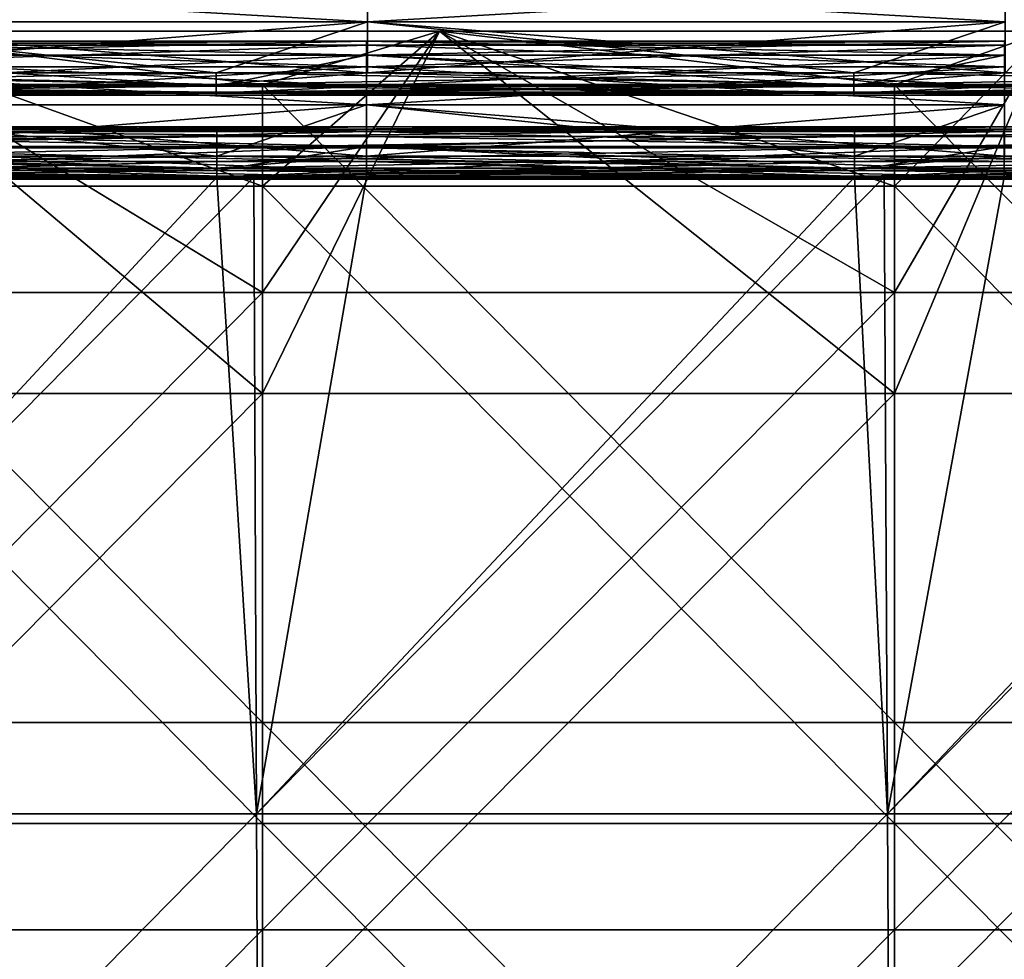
# Model space of a CAD drawing. Header units: millimetres. Extents: x -125 to 125, y -5 to 106.
# Tile 455 of 581: x 58 to 77, y 24 to 42. Entities that reach past the tile are written whole.
import ezdxf

# ---------------------------------------------------------------- set-up
doc = ezdxf.new("R2010")
doc.units = ezdxf.units.MM
doc.header["$LTSCALE"] = 65.185185
for name, color, linetype in [('260', 7, 'CONTINUOUS'), ('261', 7, 'CONTINUOUS'), ('263', 7, 'CONTINUOUS'), ('264', 7, 'CONTINUOUS'), ('266', 7, 'CONTINUOUS'), ('267', 7, 'CONTINUOUS'), ('268', 7, 'CONTINUOUS'), ('269', 7, 'CONTINUOUS'), ('270', 7, 'CONTINUOUS'), ('320', 7, 'CONTINUOUS'), ('321', 7, 'CONTINUOUS'), ('322', 7, 'CONTINUOUS'), ('323', 7, 'CONTINUOUS'), ('324', 7, 'CONTINUOUS'), ('596', 7, 'CONTINUOUS'), ('611', 7, 'CONTINUOUS'), ('615', 7, 'CONTINUOUS'), ('616', 7, 'CONTINUOUS'), ('625', 7, 'CONTINUOUS'), ('639', 7, 'CONTINUOUS')]:
    doc.layers.add(name, color=color, linetype=linetype)

msp = doc.modelspace()

# ---------------------------------------------------------------- linework, layer by layer
at = {"layer": '260', "linetype": 'CONTINUOUS'}
for points in [[(62.329, 39.116, -124.659), (49.907, 26.514, -124.769), (51.941, 39.116, -124.659), (62.329, 39.116, -124.659)], [(62.384, 26.514, -124.769), (49.907, 26.514, -124.769), (62.329, 39.116, -124.659), (62.384, 26.514, -124.769)], [(64.556, 39.116, -124.659), (62.384, 26.514, -124.769), (62.329, 39.116, -124.659), (64.556, 39.116, -124.659)], [(74.861, 26.514, -124.769), (62.384, 26.514, -124.769), (74.795, 39.116, -124.659), (74.861, 26.514, -124.769)], [(74.795, 39.116, -124.659), (62.384, 26.514, -124.769), (64.556, 39.116, -124.659), (74.795, 39.116, -124.659)], [(77.171, 39.116, -124.659), (74.861, 26.514, -124.769), (74.795, 39.116, -124.659), (77.171, 39.116, -124.659)], [(87.261, 39.116, -124.659), (74.861, 26.514, -124.769), (77.171, 39.116, -124.659), (87.261, 39.116, -124.659)], [(87.338, 26.514, -124.769), (74.861, 26.514, -124.769), (87.261, 39.116, -124.659), (87.338, 26.514, -124.769)], [(49.907, 26.514, -124.769), (62.384, 26.514, -124.769), (49.951, 13.899, -124.879), (49.907, 26.514, -124.769)], [(62.384, 26.514, -124.769), (62.439, 13.899, -124.879), (49.951, 13.899, -124.879), (62.384, 26.514, -124.769)], [(62.384, 26.514, -124.769), (74.861, 26.514, -124.769), (62.439, 13.899, -124.879), (62.384, 26.514, -124.769)], [(74.861, 26.514, -124.769), (74.927, 13.899, -124.879), (62.439, 13.899, -124.879), (74.861, 26.514, -124.769)], [(74.861, 26.514, -124.769), (87.338, 26.514, -124.769), (74.927, 13.899, -124.879), (74.861, 26.514, -124.769)], [(87.338, 26.514, -124.769), (87.415, 13.899, -124.879), (74.927, 13.899, -124.879), (87.338, 26.514, -124.769)]]:
    msp.add_3dface(points, dxfattribs=at)
at = {"layer": '261', "linetype": 'CONTINUOUS'}
for points in [[(51.942, 40.057, -123.974), (51.942, 40.107, -123.669), (64.557, 40.057, -123.974), (51.942, 40.057, -123.974)], [(51.942, 40.107, -123.669), (64.557, 40.107, -123.669), (64.557, 40.057, -123.974), (51.942, 40.107, -123.669)], [(51.942, 39.915, -124.248), (51.942, 40.057, -123.974), (64.557, 39.915, -124.248), (51.942, 39.915, -124.248)], [(64.557, 39.915, -124.248), (51.942, 40.057, -123.974), (64.557, 40.057, -123.974), (64.557, 39.915, -124.248)], [(64.557, 40.057, -123.974), (64.557, 40.107, -123.669), (77.172, 40.057, -123.974), (64.557, 40.057, -123.974)], [(64.557, 40.107, -123.669), (77.172, 40.107, -123.669), (77.172, 40.057, -123.974), (64.557, 40.107, -123.669)], [(64.557, 39.915, -124.248), (64.557, 40.057, -123.974), (77.172, 39.915, -124.248), (64.557, 39.915, -124.248)], [(77.172, 39.915, -124.248), (64.557, 40.057, -123.974), (77.172, 40.057, -123.974), (77.172, 39.915, -124.248)], [(77.172, 40.057, -123.974), (77.172, 40.107, -123.669), (89.787, 40.057, -123.974), (77.172, 40.057, -123.974)], [(77.172, 40.107, -123.669), (89.788, 40.107, -123.669), (89.787, 40.057, -123.974), (77.172, 40.107, -123.669)], [(77.172, 39.915, -124.248), (77.172, 40.057, -123.974), (89.787, 39.915, -124.248), (77.172, 39.915, -124.248)], [(89.787, 39.915, -124.248), (77.172, 40.057, -123.974), (89.787, 40.057, -123.974), (89.787, 39.915, -124.248)], [(51.941, 39.696, -124.467), (51.942, 39.915, -124.248), (64.557, 39.696, -124.467), (51.941, 39.696, -124.467)], [(64.557, 39.696, -124.467), (51.942, 39.915, -124.248), (64.557, 39.915, -124.248), (64.557, 39.696, -124.467)], [(64.557, 39.696, -124.467), (64.557, 39.915, -124.248), (77.172, 39.696, -124.467), (64.557, 39.696, -124.467)], [(77.172, 39.696, -124.467), (64.557, 39.915, -124.248), (77.172, 39.915, -124.248), (77.172, 39.696, -124.467)], [(77.172, 39.696, -124.467), (77.172, 39.915, -124.248), (89.787, 39.696, -124.467), (77.172, 39.696, -124.467)], [(89.787, 39.696, -124.467), (77.172, 39.915, -124.248), (89.787, 39.915, -124.248), (89.787, 39.696, -124.467)], [(51.941, 39.421, -124.608), (51.941, 39.696, -124.467), (64.556, 39.421, -124.608), (51.941, 39.421, -124.608)], [(64.556, 39.421, -124.608), (51.941, 39.696, -124.467), (64.557, 39.696, -124.467), (64.556, 39.421, -124.608)], [(64.556, 39.421, -124.608), (64.557, 39.696, -124.467), (77.172, 39.421, -124.608), (64.556, 39.421, -124.608)], [(77.172, 39.421, -124.608), (64.557, 39.696, -124.467), (77.172, 39.696, -124.467), (77.172, 39.421, -124.608)], [(77.172, 39.421, -124.608), (77.172, 39.696, -124.467), (89.787, 39.421, -124.608), (77.172, 39.421, -124.608)], [(89.787, 39.421, -124.608), (77.172, 39.696, -124.467), (89.787, 39.696, -124.467), (89.787, 39.421, -124.608)], [(62.329, 39.116, -124.659), (51.941, 39.116, -124.659), (51.941, 39.421, -124.608), (62.329, 39.116, -124.659)], [(64.556, 39.116, -124.659), (51.941, 39.421, -124.608), (64.556, 39.421, -124.608), (64.556, 39.116, -124.659)], [(64.556, 39.116, -124.659), (62.329, 39.116, -124.659), (51.941, 39.421, -124.608), (64.556, 39.116, -124.659)], [(74.795, 39.116, -124.659), (64.556, 39.116, -124.659), (64.556, 39.421, -124.608), (74.795, 39.116, -124.659)], [(77.171, 39.116, -124.659), (64.556, 39.421, -124.608), (77.172, 39.421, -124.608), (77.171, 39.116, -124.659)], [(77.171, 39.116, -124.659), (74.795, 39.116, -124.659), (64.556, 39.421, -124.608), (77.171, 39.116, -124.659)], [(87.261, 39.116, -124.659), (77.171, 39.116, -124.659), (77.172, 39.421, -124.608), (87.261, 39.116, -124.659)], [(89.786, 39.116, -124.659), (87.261, 39.116, -124.659), (77.172, 39.421, -124.608), (89.786, 39.116, -124.659)], [(89.786, 39.116, -124.659), (77.172, 39.421, -124.608), (89.787, 39.421, -124.608), (89.786, 39.116, -124.659)]]:
    msp.add_3dface(points, dxfattribs=at)
at = {"layer": '263', "linetype": 'CONTINUOUS'}
for points in [[(49.863, 39.116, 124.659), (49.907, 26.514, 124.769), (61.595, 39.116, 124.659), (49.863, 39.116, 124.659)], [(49.907, 26.514, 124.769), (62.384, 26.514, 124.769), (61.595, 39.116, 124.659), (49.907, 26.514, 124.769)], [(61.595, 39.116, 124.659), (62.384, 26.514, 124.769), (62.329, 39.116, 124.659), (61.595, 39.116, 124.659)], [(62.329, 39.116, 124.659), (62.384, 26.514, 124.769), (74.211, 39.116, 124.659), (62.329, 39.116, 124.659)], [(62.384, 26.514, 124.769), (74.861, 26.514, 124.769), (74.211, 39.116, 124.659), (62.384, 26.514, 124.769)], [(74.211, 39.116, 124.659), (74.861, 26.514, 124.769), (74.795, 39.116, 124.659), (74.211, 39.116, 124.659)], [(74.795, 39.116, 124.659), (74.861, 26.514, 124.769), (86.826, 39.116, 124.659), (74.795, 39.116, 124.659)], [(74.861, 26.514, 124.769), (87.338, 26.514, 124.769), (86.826, 39.116, 124.659), (74.861, 26.514, 124.769)], [(62.384, 26.514, 124.769), (49.907, 26.514, 124.769), (49.951, 13.899, 124.879), (62.384, 26.514, 124.769)], [(62.384, 26.514, 124.769), (49.951, 13.899, 124.879), (62.439, 13.899, 124.879), (62.384, 26.514, 124.769)], [(74.861, 26.514, 124.769), (62.384, 26.514, 124.769), (62.439, 13.899, 124.879), (74.861, 26.514, 124.769)], [(74.861, 26.514, 124.769), (62.439, 13.899, 124.879), (74.927, 13.899, 124.879), (74.861, 26.514, 124.769)], [(87.338, 26.514, 124.769), (74.861, 26.514, 124.769), (74.927, 13.899, 124.879), (87.338, 26.514, 124.769)], [(87.338, 26.514, 124.769), (74.927, 13.899, 124.879), (87.415, 13.899, 124.879), (87.338, 26.514, 124.769)]]:
    msp.add_3dface(points, dxfattribs=at)
at = {"layer": '264', "linetype": 'CONTINUOUS'}
for points in [[(61.595, 40.107, 123.669), (51.942, 40.107, 123.669), (48.98, 40.057, 123.974), (61.595, 40.107, 123.669)], [(61.595, 40.057, 123.974), (61.595, 40.107, 123.669), (48.98, 40.057, 123.974), (61.595, 40.057, 123.974)], [(48.98, 39.915, 124.248), (61.595, 40.057, 123.974), (48.98, 40.057, 123.974), (48.98, 39.915, 124.248)], [(61.595, 39.915, 124.248), (61.595, 40.057, 123.974), (48.98, 39.915, 124.248), (61.595, 39.915, 124.248)], [(61.595, 40.057, 123.974), (64.557, 40.107, 123.669), (61.595, 40.107, 123.669), (61.595, 40.057, 123.974)], [(74.211, 40.107, 123.669), (64.557, 40.107, 123.669), (61.595, 40.057, 123.974), (74.211, 40.107, 123.669)], [(74.211, 40.057, 123.974), (74.211, 40.107, 123.669), (61.595, 40.057, 123.974), (74.211, 40.057, 123.974)], [(74.211, 39.915, 124.248), (74.211, 40.057, 123.974), (61.595, 39.915, 124.248), (74.211, 39.915, 124.248)], [(61.595, 39.915, 124.248), (74.211, 40.057, 123.974), (61.595, 40.057, 123.974), (61.595, 39.915, 124.248)], [(74.211, 40.057, 123.974), (77.172, 40.107, 123.669), (74.211, 40.107, 123.669), (74.211, 40.057, 123.974)], [(86.826, 40.107, 123.669), (77.172, 40.107, 123.669), (74.211, 40.057, 123.974), (86.826, 40.107, 123.669)], [(86.826, 40.057, 123.974), (86.826, 40.107, 123.669), (74.211, 40.057, 123.974), (86.826, 40.057, 123.974)], [(86.826, 39.915, 124.248), (86.826, 40.057, 123.974), (74.211, 39.915, 124.248), (86.826, 39.915, 124.248)], [(74.211, 39.915, 124.248), (86.826, 40.057, 123.974), (74.211, 40.057, 123.974), (74.211, 39.915, 124.248)], [(48.98, 39.696, 124.467), (61.595, 39.915, 124.248), (48.98, 39.915, 124.248), (48.98, 39.696, 124.467)], [(61.595, 39.696, 124.467), (61.595, 39.915, 124.248), (48.98, 39.696, 124.467), (61.595, 39.696, 124.467)], [(74.211, 39.696, 124.467), (74.211, 39.915, 124.248), (61.595, 39.696, 124.467), (74.211, 39.696, 124.467)], [(61.595, 39.696, 124.467), (74.211, 39.915, 124.248), (61.595, 39.915, 124.248), (61.595, 39.696, 124.467)], [(86.826, 39.696, 124.467), (86.826, 39.915, 124.248), (74.211, 39.696, 124.467), (86.826, 39.696, 124.467)], [(74.211, 39.696, 124.467), (86.826, 39.915, 124.248), (74.211, 39.915, 124.248), (74.211, 39.696, 124.467)], [(48.98, 39.421, 124.608), (61.595, 39.696, 124.467), (48.98, 39.696, 124.467), (48.98, 39.421, 124.608)], [(61.595, 39.421, 124.608), (61.595, 39.696, 124.467), (48.98, 39.421, 124.608), (61.595, 39.421, 124.608)], [(61.595, 39.421, 124.608), (74.211, 39.696, 124.467), (61.595, 39.696, 124.467), (61.595, 39.421, 124.608)], [(74.211, 39.421, 124.608), (74.211, 39.696, 124.467), (61.595, 39.421, 124.608), (74.211, 39.421, 124.608)], [(74.211, 39.421, 124.608), (86.826, 39.696, 124.467), (74.211, 39.696, 124.467), (74.211, 39.421, 124.608)], [(86.826, 39.421, 124.608), (86.826, 39.696, 124.467), (74.211, 39.421, 124.608), (86.826, 39.421, 124.608)], [(48.98, 39.116, 124.659), (49.863, 39.116, 124.659), (61.595, 39.421, 124.608), (48.98, 39.116, 124.659)], [(48.98, 39.116, 124.659), (61.595, 39.421, 124.608), (48.98, 39.421, 124.608), (48.98, 39.116, 124.659)], [(49.863, 39.116, 124.659), (61.595, 39.116, 124.659), (61.595, 39.421, 124.608), (49.863, 39.116, 124.659)], [(61.595, 39.116, 124.659), (74.211, 39.421, 124.608), (61.595, 39.421, 124.608), (61.595, 39.116, 124.659)], [(61.595, 39.116, 124.659), (62.329, 39.116, 124.659), (74.211, 39.421, 124.608), (61.595, 39.116, 124.659)], [(62.329, 39.116, 124.659), (74.211, 39.116, 124.659), (74.211, 39.421, 124.608), (62.329, 39.116, 124.659)], [(74.211, 39.116, 124.659), (74.795, 39.116, 124.659), (86.826, 39.421, 124.608), (74.211, 39.116, 124.659)], [(74.211, 39.116, 124.659), (86.826, 39.421, 124.608), (74.211, 39.421, 124.608), (74.211, 39.116, 124.659)], [(74.795, 39.116, 124.659), (86.826, 39.116, 124.659), (86.826, 39.421, 124.608), (74.795, 39.116, 124.659)]]:
    msp.add_3dface(points, dxfattribs=at)
at = {"layer": '266', "linetype": 'CONTINUOUS'}
for points in [[(64.557, 40.107, -123.669), (51.942, 40.107, -123.669), (51.942, 40.015, -122.663), (64.557, 40.107, -123.669)], [(64.557, 40.107, -123.669), (51.942, 40.015, -122.663), (64.557, 40.015, -122.663), (64.557, 40.107, -123.669)], [(64.557, 40.015, -122.663), (51.942, 39.723, -121.697), (64.557, 39.723, -121.697), (64.557, 40.015, -122.663)], [(51.942, 40.015, -122.663), (51.942, 39.723, -121.697), (64.557, 40.015, -122.663), (51.942, 40.015, -122.663)], [(77.172, 40.107, -123.669), (64.557, 40.015, -122.663), (77.172, 40.015, -122.663), (77.172, 40.107, -123.669)], [(77.172, 40.107, -123.669), (64.557, 40.107, -123.669), (64.557, 40.015, -122.663), (77.172, 40.107, -123.669)], [(77.172, 40.015, -122.663), (64.557, 39.723, -121.697), (77.172, 39.723, -121.697), (77.172, 40.015, -122.663)], [(64.557, 40.015, -122.663), (64.557, 39.723, -121.697), (77.172, 40.015, -122.663), (64.557, 40.015, -122.663)], [(89.788, 40.107, -123.669), (77.172, 40.107, -123.669), (77.172, 40.015, -122.663), (89.788, 40.107, -123.669)], [(89.788, 40.107, -123.669), (77.172, 40.015, -122.663), (89.788, 40.015, -122.663), (89.788, 40.107, -123.669)], [(77.172, 40.015, -122.663), (77.172, 39.723, -121.697), (89.788, 40.015, -122.663), (77.172, 40.015, -122.663)], [(89.788, 40.015, -122.663), (77.172, 39.723, -121.697), (89.788, 39.723, -121.697), (89.788, 40.015, -122.663)], [(64.557, 39.723, -121.697), (51.942, 39.243, -120.809), (61.596, 39.243, -120.809), (64.557, 39.723, -121.697)], [(51.942, 39.723, -121.697), (51.942, 39.243, -120.809), (64.557, 39.723, -121.697), (51.942, 39.723, -121.697)], [(64.557, 39.243, -120.809), (64.557, 39.723, -121.697), (61.596, 39.243, -120.809), (64.557, 39.243, -120.809)], [(77.172, 39.723, -121.697), (64.557, 39.243, -120.809), (74.211, 39.243, -120.809), (77.172, 39.723, -121.697)], [(64.557, 39.723, -121.697), (64.557, 39.243, -120.809), (77.172, 39.723, -121.697), (64.557, 39.723, -121.697)], [(77.172, 39.243, -120.809), (77.172, 39.723, -121.697), (74.211, 39.243, -120.809), (77.172, 39.243, -120.809)], [(77.172, 39.723, -121.697), (77.172, 39.243, -120.809), (89.788, 39.723, -121.697), (77.172, 39.723, -121.697)], [(89.788, 39.723, -121.697), (77.172, 39.243, -120.809), (86.826, 39.243, -120.809), (89.788, 39.723, -121.697)]]:
    msp.add_3dface(points, dxfattribs=at)
at = {"layer": '267', "linetype": 'CONTINUOUS'}
for points in [[(48.981, 39.529, -119.407), (61.596, 39.292, -119.619), (48.981, 39.292, -119.619), (48.981, 39.529, -119.407)], [(51.945, 39.529, -119.407), (61.596, 39.292, -119.619), (48.981, 39.529, -119.407), (51.945, 39.529, -119.407)], [(61.596, 39.529, -119.407), (61.596, 39.292, -119.619), (51.945, 39.529, -119.407), (61.596, 39.529, -119.407)], [(61.596, 39.529, -119.407), (74.211, 39.292, -119.619), (61.596, 39.292, -119.619), (61.596, 39.529, -119.407)], [(64.56, 39.529, -119.407), (74.211, 39.292, -119.619), (61.596, 39.529, -119.407), (64.56, 39.529, -119.407)], [(74.211, 39.529, -119.407), (74.211, 39.292, -119.619), (64.56, 39.529, -119.407), (74.211, 39.529, -119.407)], [(74.211, 39.529, -119.407), (86.826, 39.292, -119.619), (74.211, 39.292, -119.619), (74.211, 39.529, -119.407)], [(77.175, 39.529, -119.407), (86.826, 39.292, -119.619), (74.211, 39.529, -119.407), (77.175, 39.529, -119.407)], [(48.981, 39.292, -119.619), (61.596, 39.135, -119.895), (48.981, 39.135, -119.895), (48.981, 39.292, -119.619)], [(61.596, 39.292, -119.619), (61.596, 39.135, -119.895), (48.981, 39.292, -119.619), (61.596, 39.292, -119.619)], [(61.596, 39.109, -120.521), (61.596, 39.243, -120.809), (48.981, 39.109, -120.521), (61.596, 39.109, -120.521)], [(61.596, 39.243, -120.809), (51.942, 39.243, -120.809), (48.981, 39.109, -120.521), (61.596, 39.243, -120.809)], [(61.596, 39.292, -119.619), (74.211, 39.135, -119.895), (61.596, 39.135, -119.895), (61.596, 39.292, -119.619)], [(74.211, 39.292, -119.619), (74.211, 39.135, -119.895), (61.596, 39.292, -119.619), (74.211, 39.292, -119.619)], [(74.211, 39.243, -120.809), (64.557, 39.243, -120.809), (61.596, 39.109, -120.521), (74.211, 39.243, -120.809)], [(64.557, 39.243, -120.809), (61.596, 39.243, -120.809), (61.596, 39.109, -120.521), (64.557, 39.243, -120.809)], [(74.211, 39.109, -120.521), (74.211, 39.243, -120.809), (61.596, 39.109, -120.521), (74.211, 39.109, -120.521)], [(74.211, 39.292, -119.619), (86.826, 39.135, -119.895), (74.211, 39.135, -119.895), (74.211, 39.292, -119.619)], [(86.826, 39.292, -119.619), (86.826, 39.135, -119.895), (74.211, 39.292, -119.619), (86.826, 39.292, -119.619)], [(77.172, 39.243, -120.809), (74.211, 39.243, -120.809), (74.211, 39.109, -120.521), (77.172, 39.243, -120.809)], [(86.826, 39.109, -120.521), (86.826, 39.243, -120.809), (74.211, 39.109, -120.521), (86.826, 39.109, -120.521)], [(86.826, 39.243, -120.809), (77.172, 39.243, -120.809), (74.211, 39.109, -120.521), (86.826, 39.243, -120.809)], [(48.981, 39.135, -119.895), (61.596, 39.071, -120.206), (48.981, 39.071, -120.206), (48.981, 39.135, -119.895)], [(61.596, 39.135, -119.895), (61.596, 39.071, -120.206), (48.981, 39.135, -119.895), (61.596, 39.135, -119.895)], [(48.981, 39.071, -120.206), (61.596, 39.109, -120.521), (48.981, 39.109, -120.521), (48.981, 39.071, -120.206)], [(61.596, 39.071, -120.206), (61.596, 39.109, -120.521), (48.981, 39.071, -120.206), (61.596, 39.071, -120.206)], [(61.596, 39.135, -119.895), (74.211, 39.071, -120.206), (61.596, 39.071, -120.206), (61.596, 39.135, -119.895)], [(74.211, 39.135, -119.895), (74.211, 39.071, -120.206), (61.596, 39.135, -119.895), (74.211, 39.135, -119.895)], [(61.596, 39.071, -120.206), (74.211, 39.109, -120.521), (61.596, 39.109, -120.521), (61.596, 39.071, -120.206)], [(74.211, 39.071, -120.206), (74.211, 39.109, -120.521), (61.596, 39.071, -120.206), (74.211, 39.071, -120.206)], [(74.211, 39.135, -119.895), (86.826, 39.071, -120.206), (74.211, 39.071, -120.206), (74.211, 39.135, -119.895)], [(86.826, 39.135, -119.895), (86.826, 39.071, -120.206), (74.211, 39.135, -119.895), (86.826, 39.135, -119.895)], [(74.211, 39.071, -120.206), (86.826, 39.109, -120.521), (74.211, 39.109, -120.521), (74.211, 39.071, -120.206)], [(86.826, 39.071, -120.206), (86.826, 39.109, -120.521), (74.211, 39.071, -120.206), (86.826, 39.071, -120.206)]]:
    msp.add_3dface(points, dxfattribs=at)
at = {"layer": '268', "linetype": 'CONTINUOUS'}
for points in [[(51.945, 41.528, -113.523), (64.56, 41.805, -114.831), (51.945, 41.805, -114.831), (51.945, 41.528, -113.523)], [(51.945, 41.805, -114.831), (64.56, 41.726, -116.166), (51.945, 41.726, -116.166), (51.945, 41.805, -114.831)], [(64.56, 41.805, -114.831), (64.56, 41.726, -116.166), (51.945, 41.805, -114.831), (64.56, 41.805, -114.831)], [(64.56, 41.528, -113.523), (64.56, 41.805, -114.831), (51.945, 41.528, -113.523), (64.56, 41.528, -113.523)], [(64.56, 41.726, -116.166), (64.56, 41.296, -117.432), (51.945, 41.726, -116.166), (64.56, 41.726, -116.166)], [(51.945, 41.726, -116.166), (64.56, 41.296, -117.432), (51.945, 41.296, -117.432), (51.945, 41.726, -116.166)], [(77.175, 41.528, -113.523), (77.175, 41.805, -114.831), (64.56, 41.528, -113.523), (77.175, 41.528, -113.523)], [(77.175, 41.805, -114.831), (77.175, 41.726, -116.166), (64.56, 41.805, -114.831), (77.175, 41.805, -114.831)], [(64.56, 41.528, -113.523), (77.175, 41.805, -114.831), (64.56, 41.805, -114.831), (64.56, 41.528, -113.523)], [(64.56, 41.805, -114.831), (77.175, 41.726, -116.166), (64.56, 41.726, -116.166), (64.56, 41.805, -114.831)], [(77.175, 41.726, -116.166), (77.175, 41.296, -117.432), (64.56, 41.726, -116.166), (77.175, 41.726, -116.166)], [(64.56, 41.726, -116.166), (77.175, 41.296, -117.432), (64.56, 41.296, -117.432), (64.56, 41.726, -116.166)], [(61.581, 40.914, -112.335), (64.56, 41.528, -113.523), (51.945, 40.914, -112.335), (61.581, 40.914, -112.335)], [(51.945, 40.914, -112.335), (64.56, 41.528, -113.523), (51.945, 41.528, -113.523), (51.945, 40.914, -112.335)], [(64.56, 40.914, -112.335), (64.56, 41.528, -113.523), (61.581, 40.914, -112.335), (64.56, 40.914, -112.335)], [(64.56, 40.914, -112.335), (77.175, 41.528, -113.523), (64.56, 41.528, -113.523), (64.56, 40.914, -112.335)], [(74.196, 40.914, -112.335), (77.175, 41.528, -113.523), (64.56, 40.914, -112.335), (74.196, 40.914, -112.335)], [(77.175, 40.914, -112.335), (77.175, 41.528, -113.523), (74.196, 40.914, -112.335), (77.175, 40.914, -112.335)], [(64.56, 41.296, -117.432), (64.56, 40.545, -118.539), (51.945, 41.296, -117.432), (64.56, 41.296, -117.432)], [(51.945, 41.296, -117.432), (64.56, 40.545, -118.539), (51.945, 40.545, -118.539), (51.945, 41.296, -117.432)], [(77.175, 41.296, -117.432), (77.175, 40.545, -118.539), (64.56, 41.296, -117.432), (77.175, 41.296, -117.432)], [(64.56, 41.296, -117.432), (77.175, 40.545, -118.539), (64.56, 40.545, -118.539), (64.56, 41.296, -117.432)], [(61.596, 39.529, -119.407), (51.945, 39.529, -119.407), (51.945, 40.545, -118.539), (61.596, 39.529, -119.407)], [(64.56, 40.545, -118.539), (64.56, 39.529, -119.407), (51.945, 40.545, -118.539), (64.56, 40.545, -118.539)], [(64.56, 39.529, -119.407), (61.596, 39.529, -119.407), (51.945, 40.545, -118.539), (64.56, 39.529, -119.407)], [(77.175, 39.529, -119.407), (74.211, 39.529, -119.407), (64.56, 40.545, -118.539), (77.175, 39.529, -119.407)], [(77.175, 40.545, -118.539), (77.175, 39.529, -119.407), (64.56, 40.545, -118.539), (77.175, 40.545, -118.539)], [(74.211, 39.529, -119.407), (64.56, 39.529, -119.407), (64.56, 40.545, -118.539), (74.211, 39.529, -119.407)]]:
    msp.add_3dface(points, dxfattribs=at)
at = {"layer": '269', "linetype": 'CONTINUOUS'}
for points in [[(48.966, 41.179, -110.929), (61.581, 40.946, -111.145), (48.966, 40.946, -111.145), (48.966, 41.179, -110.929)], [(51.959, 41.179, -110.929), (61.581, 40.946, -111.145), (48.966, 41.179, -110.929), (51.959, 41.179, -110.929)], [(61.581, 41.179, -110.929), (61.581, 40.946, -111.145), (51.959, 41.179, -110.929), (61.581, 41.179, -110.929)], [(61.581, 41.179, -110.929), (74.196, 40.946, -111.145), (61.581, 40.946, -111.145), (61.581, 41.179, -110.929)], [(64.574, 41.179, -110.929), (74.196, 40.946, -111.145), (61.581, 41.179, -110.929), (64.574, 41.179, -110.929)], [(74.196, 41.179, -110.929), (74.196, 40.946, -111.145), (64.574, 41.179, -110.929), (74.196, 41.179, -110.929)], [(74.196, 41.179, -110.929), (86.812, 40.946, -111.145), (74.196, 40.946, -111.145), (74.196, 41.179, -110.929)], [(77.189, 41.179, -110.929), (86.812, 40.946, -111.145), (74.196, 41.179, -110.929), (77.189, 41.179, -110.929)], [(48.966, 40.946, -111.145), (61.581, 40.792, -111.423), (48.966, 40.792, -111.423), (48.966, 40.946, -111.145)], [(61.581, 40.946, -111.145), (61.581, 40.792, -111.423), (48.966, 40.946, -111.145), (61.581, 40.946, -111.145)], [(61.581, 40.776, -112.05), (61.581, 40.914, -112.335), (48.966, 40.776, -112.05), (61.581, 40.776, -112.05)], [(61.581, 40.914, -112.335), (51.945, 40.914, -112.335), (48.966, 40.776, -112.05), (61.581, 40.914, -112.335)], [(61.581, 40.946, -111.145), (74.196, 40.792, -111.423), (61.581, 40.792, -111.423), (61.581, 40.946, -111.145)], [(74.196, 40.946, -111.145), (74.196, 40.792, -111.423), (61.581, 40.946, -111.145), (74.196, 40.946, -111.145)], [(64.56, 40.914, -112.335), (61.581, 40.914, -112.335), (61.581, 40.776, -112.05), (64.56, 40.914, -112.335)], [(74.196, 40.776, -112.05), (74.196, 40.914, -112.335), (61.581, 40.776, -112.05), (74.196, 40.776, -112.05)], [(74.196, 40.914, -112.335), (64.56, 40.914, -112.335), (61.581, 40.776, -112.05), (74.196, 40.914, -112.335)], [(74.196, 40.946, -111.145), (86.812, 40.792, -111.423), (74.196, 40.792, -111.423), (74.196, 40.946, -111.145)], [(86.812, 40.946, -111.145), (86.812, 40.792, -111.423), (74.196, 40.946, -111.145), (86.812, 40.946, -111.145)], [(77.175, 40.914, -112.335), (74.196, 40.914, -112.335), (74.196, 40.776, -112.05), (77.175, 40.914, -112.335)], [(86.812, 40.776, -112.05), (86.812, 40.914, -112.335), (74.196, 40.776, -112.05), (86.812, 40.776, -112.05)], [(86.812, 40.914, -112.335), (77.175, 40.914, -112.335), (74.196, 40.776, -112.05), (86.812, 40.914, -112.335)], [(48.966, 40.792, -111.423), (61.581, 40.734, -111.735), (48.966, 40.734, -111.735), (48.966, 40.792, -111.423)], [(61.581, 40.792, -111.423), (61.581, 40.734, -111.735), (48.966, 40.792, -111.423), (61.581, 40.792, -111.423)], [(48.966, 40.734, -111.735), (61.581, 40.776, -112.05), (48.966, 40.776, -112.05), (48.966, 40.734, -111.735)], [(61.581, 40.734, -111.735), (61.581, 40.776, -112.05), (48.966, 40.734, -111.735), (61.581, 40.734, -111.735)], [(61.581, 40.792, -111.423), (74.196, 40.734, -111.735), (61.581, 40.734, -111.735), (61.581, 40.792, -111.423)], [(74.196, 40.792, -111.423), (74.196, 40.734, -111.735), (61.581, 40.792, -111.423), (74.196, 40.792, -111.423)], [(61.581, 40.734, -111.735), (74.196, 40.776, -112.05), (61.581, 40.776, -112.05), (61.581, 40.734, -111.735)], [(74.196, 40.734, -111.735), (74.196, 40.776, -112.05), (61.581, 40.734, -111.735), (74.196, 40.734, -111.735)], [(74.196, 40.792, -111.423), (86.812, 40.734, -111.735), (74.196, 40.734, -111.735), (74.196, 40.792, -111.423)], [(86.812, 40.792, -111.423), (86.812, 40.734, -111.735), (74.196, 40.792, -111.423), (86.812, 40.792, -111.423)], [(74.196, 40.734, -111.735), (86.812, 40.776, -112.05), (74.196, 40.776, -112.05), (74.196, 40.734, -111.735)], [(86.812, 40.734, -111.735), (86.812, 40.776, -112.05), (74.196, 40.734, -111.735), (86.812, 40.734, -111.735)]]:
    msp.add_3dface(points, dxfattribs=at)
at = {"layer": '270', "linetype": 'CONTINUOUS'}
for points in [[(51.959, 42.918, -108.929), (64.574, 42.184, -110.046), (51.959, 42.184, -110.046), (51.959, 42.918, -108.929)], [(64.574, 42.918, -108.929), (64.574, 42.184, -110.046), (51.959, 42.918, -108.929), (64.574, 42.918, -108.929)], [(64.574, 42.918, -108.929), (77.189, 42.184, -110.046), (64.574, 42.184, -110.046), (64.574, 42.918, -108.929)], [(77.189, 42.918, -108.929), (77.189, 42.184, -110.046), (64.574, 42.918, -108.929), (77.189, 42.918, -108.929)], [(64.574, 41.179, -110.929), (61.581, 41.179, -110.929), (51.959, 42.184, -110.046), (64.574, 41.179, -110.929)], [(64.574, 42.184, -110.046), (64.574, 41.179, -110.929), (51.959, 42.184, -110.046), (64.574, 42.184, -110.046)], [(61.581, 41.179, -110.929), (51.959, 41.179, -110.929), (51.959, 42.184, -110.046), (61.581, 41.179, -110.929)], [(77.189, 41.179, -110.929), (74.196, 41.179, -110.929), (64.574, 42.184, -110.046), (77.189, 41.179, -110.929)], [(77.189, 42.184, -110.046), (77.189, 41.179, -110.929), (64.574, 42.184, -110.046), (77.189, 42.184, -110.046)], [(74.196, 41.179, -110.929), (64.574, 41.179, -110.929), (64.574, 42.184, -110.046), (74.196, 41.179, -110.929)]]:
    msp.add_3dface(points, dxfattribs=at)
at = {"layer": '320', "linetype": 'CONTINUOUS'}
for points in [[(64.574, 42.184, 110.046), (64.574, 42.918, 108.929), (51.959, 42.184, 110.046), (64.574, 42.184, 110.046)], [(51.959, 42.184, 110.046), (64.574, 42.918, 108.929), (51.959, 42.918, 108.929), (51.959, 42.184, 110.046)], [(77.189, 42.184, 110.046), (77.189, 42.918, 108.929), (64.574, 42.184, 110.046), (77.189, 42.184, 110.046)], [(64.574, 42.184, 110.046), (77.189, 42.918, 108.929), (64.574, 42.918, 108.929), (64.574, 42.184, 110.046)], [(61.581, 41.179, 110.929), (64.574, 42.184, 110.046), (51.959, 41.179, 110.929), (61.581, 41.179, 110.929)], [(51.959, 41.179, 110.929), (64.574, 42.184, 110.046), (51.959, 42.184, 110.046), (51.959, 41.179, 110.929)], [(64.574, 41.179, 110.929), (64.574, 42.184, 110.046), (61.581, 41.179, 110.929), (64.574, 41.179, 110.929)], [(74.196, 41.179, 110.929), (77.189, 42.184, 110.046), (64.574, 41.179, 110.929), (74.196, 41.179, 110.929)], [(64.574, 41.179, 110.929), (77.189, 42.184, 110.046), (64.574, 42.184, 110.046), (64.574, 41.179, 110.929)], [(77.189, 41.179, 110.929), (77.189, 42.184, 110.046), (74.196, 41.179, 110.929), (77.189, 41.179, 110.929)]]:
    msp.add_3dface(points, dxfattribs=at)
at = {"layer": '321', "linetype": 'CONTINUOUS'}
for points in [[(61.581, 41.179, 110.929), (51.959, 41.179, 110.929), (48.966, 40.946, 111.145), (61.581, 41.179, 110.929)], [(61.581, 40.946, 111.145), (61.581, 41.179, 110.929), (48.966, 40.946, 111.145), (61.581, 40.946, 111.145)], [(74.196, 41.179, 110.929), (64.574, 41.179, 110.929), (61.581, 40.946, 111.145), (74.196, 41.179, 110.929)], [(74.196, 40.946, 111.145), (74.196, 41.179, 110.929), (61.581, 40.946, 111.145), (74.196, 40.946, 111.145)], [(64.574, 41.179, 110.929), (61.581, 41.179, 110.929), (61.581, 40.946, 111.145), (64.574, 41.179, 110.929)], [(77.189, 41.179, 110.929), (74.196, 41.179, 110.929), (74.196, 40.946, 111.145), (77.189, 41.179, 110.929)], [(86.812, 40.946, 111.145), (86.812, 41.179, 110.929), (74.196, 40.946, 111.145), (86.812, 40.946, 111.145)], [(86.812, 41.179, 110.929), (77.189, 41.179, 110.929), (74.196, 40.946, 111.145), (86.812, 41.179, 110.929)], [(61.581, 40.792, 111.423), (61.581, 40.946, 111.145), (48.966, 40.792, 111.423), (61.581, 40.792, 111.423)], [(48.966, 40.792, 111.423), (61.581, 40.946, 111.145), (48.966, 40.946, 111.145), (48.966, 40.792, 111.423)], [(51.945, 40.914, 112.335), (61.581, 40.776, 112.05), (48.966, 40.914, 112.335), (51.945, 40.914, 112.335)], [(48.966, 40.914, 112.335), (61.581, 40.776, 112.05), (48.966, 40.776, 112.05), (48.966, 40.914, 112.335)], [(61.581, 40.914, 112.335), (61.581, 40.776, 112.05), (51.945, 40.914, 112.335), (61.581, 40.914, 112.335)], [(74.196, 40.792, 111.423), (74.196, 40.946, 111.145), (61.581, 40.792, 111.423), (74.196, 40.792, 111.423)], [(61.581, 40.792, 111.423), (74.196, 40.946, 111.145), (61.581, 40.946, 111.145), (61.581, 40.792, 111.423)], [(64.56, 40.914, 112.335), (74.196, 40.776, 112.05), (61.581, 40.914, 112.335), (64.56, 40.914, 112.335)], [(61.581, 40.914, 112.335), (74.196, 40.776, 112.05), (61.581, 40.776, 112.05), (61.581, 40.914, 112.335)], [(74.196, 40.914, 112.335), (74.196, 40.776, 112.05), (64.56, 40.914, 112.335), (74.196, 40.914, 112.335)], [(74.196, 40.792, 111.423), (86.812, 40.946, 111.145), (74.196, 40.946, 111.145), (74.196, 40.792, 111.423)], [(86.812, 40.792, 111.423), (86.812, 40.946, 111.145), (74.196, 40.792, 111.423), (86.812, 40.792, 111.423)], [(74.196, 40.914, 112.335), (86.812, 40.776, 112.05), (74.196, 40.776, 112.05), (74.196, 40.914, 112.335)], [(77.175, 40.914, 112.335), (86.812, 40.776, 112.05), (74.196, 40.914, 112.335), (77.175, 40.914, 112.335)], [(61.581, 40.734, 111.735), (61.581, 40.792, 111.423), (48.966, 40.734, 111.735), (61.581, 40.734, 111.735)], [(48.966, 40.734, 111.735), (61.581, 40.792, 111.423), (48.966, 40.792, 111.423), (48.966, 40.734, 111.735)], [(61.581, 40.776, 112.05), (61.581, 40.734, 111.735), (48.966, 40.776, 112.05), (61.581, 40.776, 112.05)], [(48.966, 40.776, 112.05), (61.581, 40.734, 111.735), (48.966, 40.734, 111.735), (48.966, 40.776, 112.05)], [(74.196, 40.734, 111.735), (74.196, 40.792, 111.423), (61.581, 40.734, 111.735), (74.196, 40.734, 111.735)], [(61.581, 40.734, 111.735), (74.196, 40.792, 111.423), (61.581, 40.792, 111.423), (61.581, 40.734, 111.735)], [(74.196, 40.776, 112.05), (74.196, 40.734, 111.735), (61.581, 40.776, 112.05), (74.196, 40.776, 112.05)], [(61.581, 40.776, 112.05), (74.196, 40.734, 111.735), (61.581, 40.734, 111.735), (61.581, 40.776, 112.05)], [(74.196, 40.734, 111.735), (86.812, 40.792, 111.423), (74.196, 40.792, 111.423), (74.196, 40.734, 111.735)], [(86.812, 40.734, 111.735), (86.812, 40.792, 111.423), (74.196, 40.734, 111.735), (86.812, 40.734, 111.735)], [(74.196, 40.776, 112.05), (86.812, 40.734, 111.735), (74.196, 40.734, 111.735), (74.196, 40.776, 112.05)], [(86.812, 40.776, 112.05), (86.812, 40.734, 111.735), (74.196, 40.776, 112.05), (86.812, 40.776, 112.05)]]:
    msp.add_3dface(points, dxfattribs=at)
at = {"layer": '322', "linetype": 'CONTINUOUS'}
for points in [[(64.56, 41.726, 116.166), (64.56, 41.805, 114.831), (51.945, 41.726, 116.166), (64.56, 41.726, 116.166)], [(64.56, 41.805, 114.831), (64.56, 41.528, 113.523), (51.945, 41.805, 114.831), (64.56, 41.805, 114.831)], [(51.945, 41.726, 116.166), (64.56, 41.805, 114.831), (51.945, 41.805, 114.831), (51.945, 41.726, 116.166)], [(51.945, 41.805, 114.831), (64.56, 41.528, 113.523), (51.945, 41.528, 113.523), (51.945, 41.805, 114.831)], [(51.945, 41.296, 117.432), (64.56, 41.726, 116.166), (51.945, 41.726, 116.166), (51.945, 41.296, 117.432)], [(64.56, 41.296, 117.432), (64.56, 41.726, 116.166), (51.945, 41.296, 117.432), (64.56, 41.296, 117.432)], [(77.175, 41.726, 116.166), (77.175, 41.805, 114.831), (64.56, 41.726, 116.166), (77.175, 41.726, 116.166)], [(77.175, 41.805, 114.831), (77.175, 41.528, 113.523), (64.56, 41.805, 114.831), (77.175, 41.805, 114.831)], [(64.56, 41.726, 116.166), (77.175, 41.805, 114.831), (64.56, 41.805, 114.831), (64.56, 41.726, 116.166)], [(64.56, 41.805, 114.831), (77.175, 41.528, 113.523), (64.56, 41.528, 113.523), (64.56, 41.805, 114.831)], [(77.175, 41.296, 117.432), (77.175, 41.726, 116.166), (64.56, 41.296, 117.432), (77.175, 41.296, 117.432)], [(64.56, 41.296, 117.432), (77.175, 41.726, 116.166), (64.56, 41.726, 116.166), (64.56, 41.296, 117.432)], [(64.56, 40.914, 112.335), (61.581, 40.914, 112.335), (51.945, 41.528, 113.523), (64.56, 40.914, 112.335)], [(64.56, 41.528, 113.523), (64.56, 40.914, 112.335), (51.945, 41.528, 113.523), (64.56, 41.528, 113.523)], [(61.581, 40.914, 112.335), (51.945, 40.914, 112.335), (51.945, 41.528, 113.523), (61.581, 40.914, 112.335)], [(77.175, 40.914, 112.335), (74.196, 40.914, 112.335), (64.56, 41.528, 113.523), (77.175, 40.914, 112.335)], [(77.175, 41.528, 113.523), (77.175, 40.914, 112.335), (64.56, 41.528, 113.523), (77.175, 41.528, 113.523)], [(74.196, 40.914, 112.335), (64.56, 40.914, 112.335), (64.56, 41.528, 113.523), (74.196, 40.914, 112.335)], [(51.945, 40.545, 118.539), (64.56, 41.296, 117.432), (51.945, 41.296, 117.432), (51.945, 40.545, 118.539)], [(64.56, 40.545, 118.539), (64.56, 41.296, 117.432), (51.945, 40.545, 118.539), (64.56, 40.545, 118.539)], [(64.56, 40.545, 118.539), (77.175, 41.296, 117.432), (64.56, 41.296, 117.432), (64.56, 40.545, 118.539)], [(77.175, 40.545, 118.539), (77.175, 41.296, 117.432), (64.56, 40.545, 118.539), (77.175, 40.545, 118.539)], [(61.596, 39.529, 119.407), (64.56, 40.545, 118.539), (51.945, 39.529, 119.407), (61.596, 39.529, 119.407)], [(51.945, 39.529, 119.407), (64.56, 40.545, 118.539), (51.945, 40.545, 118.539), (51.945, 39.529, 119.407)], [(64.56, 39.529, 119.407), (64.56, 40.545, 118.539), (61.596, 39.529, 119.407), (64.56, 39.529, 119.407)], [(64.56, 39.529, 119.407), (77.175, 40.545, 118.539), (64.56, 40.545, 118.539), (64.56, 39.529, 119.407)], [(74.211, 39.529, 119.407), (77.175, 40.545, 118.539), (64.56, 39.529, 119.407), (74.211, 39.529, 119.407)], [(77.175, 39.529, 119.407), (77.175, 40.545, 118.539), (74.211, 39.529, 119.407), (77.175, 39.529, 119.407)]]:
    msp.add_3dface(points, dxfattribs=at)
at = {"layer": '323', "linetype": 'CONTINUOUS'}
for points in [[(61.596, 39.292, 119.619), (61.596, 39.529, 119.407), (48.981, 39.292, 119.619), (61.596, 39.292, 119.619)], [(61.596, 39.529, 119.407), (51.945, 39.529, 119.407), (48.981, 39.292, 119.619), (61.596, 39.529, 119.407)], [(74.211, 39.529, 119.407), (64.56, 39.529, 119.407), (61.596, 39.292, 119.619), (74.211, 39.529, 119.407)], [(74.211, 39.292, 119.619), (74.211, 39.529, 119.407), (61.596, 39.292, 119.619), (74.211, 39.292, 119.619)], [(64.56, 39.529, 119.407), (61.596, 39.529, 119.407), (61.596, 39.292, 119.619), (64.56, 39.529, 119.407)], [(86.826, 39.529, 119.407), (77.175, 39.529, 119.407), (74.211, 39.292, 119.619), (86.826, 39.529, 119.407)], [(86.826, 39.292, 119.619), (86.826, 39.529, 119.407), (74.211, 39.292, 119.619), (86.826, 39.292, 119.619)], [(77.175, 39.529, 119.407), (74.211, 39.529, 119.407), (74.211, 39.292, 119.619), (77.175, 39.529, 119.407)], [(61.596, 39.135, 119.895), (61.596, 39.292, 119.619), (48.981, 39.135, 119.895), (61.596, 39.135, 119.895)], [(48.981, 39.135, 119.895), (61.596, 39.292, 119.619), (48.981, 39.292, 119.619), (48.981, 39.135, 119.895)], [(48.981, 39.243, 120.809), (61.596, 39.109, 120.521), (48.981, 39.109, 120.521), (48.981, 39.243, 120.809)], [(51.942, 39.243, 120.809), (61.596, 39.109, 120.521), (48.981, 39.243, 120.809), (51.942, 39.243, 120.809)], [(61.596, 39.243, 120.809), (61.596, 39.109, 120.521), (51.942, 39.243, 120.809), (61.596, 39.243, 120.809)], [(74.211, 39.135, 119.895), (74.211, 39.292, 119.619), (61.596, 39.135, 119.895), (74.211, 39.135, 119.895)], [(61.596, 39.135, 119.895), (74.211, 39.292, 119.619), (61.596, 39.292, 119.619), (61.596, 39.135, 119.895)], [(64.557, 39.243, 120.809), (74.211, 39.109, 120.521), (61.596, 39.243, 120.809), (64.557, 39.243, 120.809)], [(61.596, 39.243, 120.809), (74.211, 39.109, 120.521), (61.596, 39.109, 120.521), (61.596, 39.243, 120.809)], [(74.211, 39.243, 120.809), (74.211, 39.109, 120.521), (64.557, 39.243, 120.809), (74.211, 39.243, 120.809)], [(74.211, 39.135, 119.895), (86.826, 39.292, 119.619), (74.211, 39.292, 119.619), (74.211, 39.135, 119.895)], [(86.826, 39.135, 119.895), (86.826, 39.292, 119.619), (74.211, 39.135, 119.895), (86.826, 39.135, 119.895)], [(74.211, 39.243, 120.809), (86.826, 39.109, 120.521), (74.211, 39.109, 120.521), (74.211, 39.243, 120.809)], [(77.172, 39.243, 120.809), (86.826, 39.109, 120.521), (74.211, 39.243, 120.809), (77.172, 39.243, 120.809)], [(86.826, 39.243, 120.809), (86.826, 39.109, 120.521), (77.172, 39.243, 120.809), (86.826, 39.243, 120.809)], [(61.596, 39.071, 120.206), (61.596, 39.135, 119.895), (48.981, 39.071, 120.206), (61.596, 39.071, 120.206)], [(48.981, 39.071, 120.206), (61.596, 39.135, 119.895), (48.981, 39.135, 119.895), (48.981, 39.071, 120.206)], [(48.981, 39.109, 120.521), (61.596, 39.071, 120.206), (48.981, 39.071, 120.206), (48.981, 39.109, 120.521)], [(61.596, 39.109, 120.521), (61.596, 39.071, 120.206), (48.981, 39.109, 120.521), (61.596, 39.109, 120.521)], [(61.596, 39.071, 120.206), (74.211, 39.135, 119.895), (61.596, 39.135, 119.895), (61.596, 39.071, 120.206)], [(74.211, 39.071, 120.206), (74.211, 39.135, 119.895), (61.596, 39.071, 120.206), (74.211, 39.071, 120.206)], [(74.211, 39.109, 120.521), (74.211, 39.071, 120.206), (61.596, 39.109, 120.521), (74.211, 39.109, 120.521)], [(61.596, 39.109, 120.521), (74.211, 39.071, 120.206), (61.596, 39.071, 120.206), (61.596, 39.109, 120.521)], [(86.826, 39.071, 120.206), (86.826, 39.135, 119.895), (74.211, 39.071, 120.206), (86.826, 39.071, 120.206)], [(74.211, 39.071, 120.206), (86.826, 39.135, 119.895), (74.211, 39.135, 119.895), (74.211, 39.071, 120.206)], [(86.826, 39.109, 120.521), (86.826, 39.071, 120.206), (74.211, 39.109, 120.521), (86.826, 39.109, 120.521)], [(74.211, 39.109, 120.521), (86.826, 39.071, 120.206), (74.211, 39.071, 120.206), (74.211, 39.109, 120.521)]]:
    msp.add_3dface(points, dxfattribs=at)
at = {"layer": '324', "linetype": 'CONTINUOUS'}
for points in [[(51.942, 40.107, 123.669), (61.595, 40.107, 123.669), (64.557, 40.015, 122.663), (51.942, 40.107, 123.669)], [(51.942, 40.107, 123.669), (64.557, 40.015, 122.663), (51.942, 40.015, 122.663), (51.942, 40.107, 123.669)], [(51.942, 40.015, 122.663), (64.557, 39.723, 121.697), (51.942, 39.723, 121.697), (51.942, 40.015, 122.663)], [(64.557, 40.015, 122.663), (64.557, 39.723, 121.697), (51.942, 40.015, 122.663), (64.557, 40.015, 122.663)], [(61.595, 40.107, 123.669), (64.557, 40.107, 123.669), (64.557, 40.015, 122.663), (61.595, 40.107, 123.669)], [(64.557, 40.107, 123.669), (77.172, 40.015, 122.663), (64.557, 40.015, 122.663), (64.557, 40.107, 123.669)], [(64.557, 40.107, 123.669), (74.211, 40.107, 123.669), (77.172, 40.015, 122.663), (64.557, 40.107, 123.669)], [(64.557, 40.015, 122.663), (77.172, 39.723, 121.697), (64.557, 39.723, 121.697), (64.557, 40.015, 122.663)], [(77.172, 40.015, 122.663), (77.172, 39.723, 121.697), (64.557, 40.015, 122.663), (77.172, 40.015, 122.663)], [(74.211, 40.107, 123.669), (77.172, 40.107, 123.669), (77.172, 40.015, 122.663), (74.211, 40.107, 123.669)], [(77.172, 40.107, 123.669), (89.788, 40.015, 122.663), (77.172, 40.015, 122.663), (77.172, 40.107, 123.669)], [(77.172, 40.107, 123.669), (86.826, 40.107, 123.669), (89.788, 40.015, 122.663), (77.172, 40.107, 123.669)], [(77.172, 40.015, 122.663), (89.788, 39.723, 121.697), (77.172, 39.723, 121.697), (77.172, 40.015, 122.663)], [(89.788, 40.015, 122.663), (89.788, 39.723, 121.697), (77.172, 40.015, 122.663), (89.788, 40.015, 122.663)], [(61.596, 39.243, 120.809), (51.942, 39.243, 120.809), (51.942, 39.723, 121.697), (61.596, 39.243, 120.809)], [(64.557, 39.723, 121.697), (64.557, 39.243, 120.809), (51.942, 39.723, 121.697), (64.557, 39.723, 121.697)], [(64.557, 39.243, 120.809), (61.596, 39.243, 120.809), (51.942, 39.723, 121.697), (64.557, 39.243, 120.809)], [(74.211, 39.243, 120.809), (64.557, 39.243, 120.809), (64.557, 39.723, 121.697), (74.211, 39.243, 120.809)], [(77.172, 39.723, 121.697), (77.172, 39.243, 120.809), (64.557, 39.723, 121.697), (77.172, 39.723, 121.697)], [(77.172, 39.243, 120.809), (74.211, 39.243, 120.809), (64.557, 39.723, 121.697), (77.172, 39.243, 120.809)], [(86.826, 39.243, 120.809), (77.172, 39.243, 120.809), (77.172, 39.723, 121.697), (86.826, 39.243, 120.809)], [(89.788, 39.723, 121.697), (89.788, 39.243, 120.809), (77.172, 39.723, 121.697), (89.788, 39.723, 121.697)], [(89.788, 39.243, 120.809), (86.826, 39.243, 120.809), (77.172, 39.723, 121.697), (89.788, 39.243, 120.809)]]:
    msp.add_3dface(points, dxfattribs=at)
at = {"layer": '596', "linetype": 'CONTINUOUS'}
for points in [[(50, 34.833, -130.5), (54, 42, -130.5), (62.5, 34.833, -130.5), (50, 34.833, -130.5)], [(54, 42, -130.5), (66, 42, -130.5), (62.5, 34.833, -130.5), (54, 42, -130.5)], [(62.5, 34.833, -130.5), (66, 42, -130.5), (75, 34.833, -130.5), (62.5, 34.833, -130.5)], [(66, 42, -130.5), (78, 42, -130.5), (75, 34.833, -130.5), (66, 42, -130.5)], [(75, 34.833, -130.5), (78, 42, -130.5), (87.5, 34.833, -130.5), (75, 34.833, -130.5)], [(50, 34.833, -130.5), (62.5, 34.833, -130.5), (50, 22.218, -130.5), (50, 34.833, -130.5)], [(50, 22.218, -130.5), (62.5, 34.833, -130.5), (62.5, 22.218, -130.5), (50, 22.218, -130.5)], [(62.5, 34.833, -130.5), (75, 34.833, -130.5), (62.5, 22.218, -130.5), (62.5, 34.833, -130.5)], [(62.5, 22.218, -130.5), (75, 34.833, -130.5), (75, 22.218, -130.5), (62.5, 22.218, -130.5)], [(75, 34.833, -130.5), (87.5, 34.833, -130.5), (75, 22.218, -130.5), (75, 34.833, -130.5)], [(75, 22.218, -130.5), (87.5, 34.833, -130.5), (87.5, 22.218, -130.5), (75, 22.218, -130.5)]]:
    msp.add_3dface(points, dxfattribs=at)
at = {"layer": '611', "linetype": 'CONTINUOUS'}
for points in [[(50, 38.937, -127.5), (62.5, 38.937, -127.5), (54, 42, -127.5), (50, 38.937, -127.5)], [(54, 42, -127.5), (62.5, 38.937, -127.5), (66, 42, -127.5), (54, 42, -127.5)], [(62.5, 38.937, -127.5), (75, 38.937, -127.5), (66, 42, -127.5), (62.5, 38.937, -127.5)], [(66, 42, -127.5), (75, 38.937, -127.5), (78, 42, -127.5), (66, 42, -127.5)], [(75, 38.937, -127.5), (87.5, 38.937, -127.5), (78, 42, -127.5), (75, 38.937, -127.5)], [(50, 38.937, -127.5), (62.5, 26.322, -127.5), (62.5, 38.937, -127.5), (50, 38.937, -127.5)], [(50, 26.322, -127.5), (62.5, 26.322, -127.5), (50, 38.937, -127.5), (50, 26.322, -127.5)], [(62.5, 38.937, -127.5), (75, 26.322, -127.5), (75, 38.937, -127.5), (62.5, 38.937, -127.5)], [(62.5, 26.322, -127.5), (75, 26.322, -127.5), (62.5, 38.937, -127.5), (62.5, 26.322, -127.5)], [(75, 38.937, -127.5), (87.5, 26.322, -127.5), (87.5, 38.937, -127.5), (75, 38.937, -127.5)], [(75, 26.322, -127.5), (87.5, 26.322, -127.5), (75, 38.937, -127.5), (75, 26.322, -127.5)], [(50, 26.322, -127.5), (62.5, 13.706, -127.5), (62.5, 26.322, -127.5), (50, 26.322, -127.5)], [(50, 13.706, -127.5), (62.5, 13.706, -127.5), (50, 26.322, -127.5), (50, 13.706, -127.5)], [(62.5, 26.322, -127.5), (75, 13.706, -127.5), (75, 26.322, -127.5), (62.5, 26.322, -127.5)], [(62.5, 13.706, -127.5), (75, 13.706, -127.5), (62.5, 26.322, -127.5), (62.5, 13.706, -127.5)], [(75, 26.322, -127.5), (87.5, 13.706, -127.5), (87.5, 26.322, -127.5), (75, 26.322, -127.5)], [(75, 13.706, -127.5), (87.5, 13.706, -127.5), (75, 26.322, -127.5), (75, 13.706, -127.5)]]:
    msp.add_3dface(points, dxfattribs=at)
at = {"layer": '615', "linetype": 'CONTINUOUS'}
for points in [[(66, 42, -130.5), (54, 42, -130.5), (66, 42, -127.5), (66, 42, -130.5)], [(54, 42, -130.5), (54, 42, -127.5), (66, 42, -127.5), (54, 42, -130.5)], [(78, 42, -130.5), (66, 42, -130.5), (78, 42, -127.5), (78, 42, -130.5)], [(66, 42, -130.5), (66, 42, -127.5), (78, 42, -127.5), (66, 42, -130.5)]]:
    msp.add_3dface(points, dxfattribs=at)
at = {"layer": '616', "linetype": 'CONTINUOUS'}
for points in [[(54, 42, 130.5), (66, 42, 130.5), (54, 42, 127.5), (54, 42, 130.5)], [(66, 42, 130.5), (66, 42, 127.5), (54, 42, 127.5), (66, 42, 130.5)], [(66, 42, 130.5), (78, 42, 130.5), (66, 42, 127.5), (66, 42, 130.5)], [(78, 42, 130.5), (78, 42, 127.5), (66, 42, 127.5), (78, 42, 130.5)]]:
    msp.add_3dface(points, dxfattribs=at)
at = {"layer": '625', "linetype": 'CONTINUOUS'}
for points in [[(50, 40.937, 130.5), (62.5, 40.937, 130.5), (54, 42, 130.5), (50, 40.937, 130.5)], [(54, 42, 130.5), (62.5, 40.937, 130.5), (66, 42, 130.5), (54, 42, 130.5)], [(62.5, 40.937, 130.5), (75, 40.937, 130.5), (66, 42, 130.5), (62.5, 40.937, 130.5)], [(66, 42, 130.5), (75, 40.937, 130.5), (78, 42, 130.5), (66, 42, 130.5)], [(75, 40.937, 130.5), (87.5, 40.937, 130.5), (78, 42, 130.5), (75, 40.937, 130.5)], [(50, 40.937, 130.5), (62.5, 28.322, 130.5), (62.5, 40.937, 130.5), (50, 40.937, 130.5)], [(50, 28.322, 130.5), (62.5, 28.322, 130.5), (50, 40.937, 130.5), (50, 28.322, 130.5)], [(62.5, 40.937, 130.5), (75, 28.322, 130.5), (75, 40.937, 130.5), (62.5, 40.937, 130.5)], [(62.5, 28.322, 130.5), (75, 28.322, 130.5), (62.5, 40.937, 130.5), (62.5, 28.322, 130.5)], [(75, 40.937, 130.5), (87.5, 28.322, 130.5), (87.5, 40.937, 130.5), (75, 40.937, 130.5)], [(75, 28.322, 130.5), (87.5, 28.322, 130.5), (75, 40.937, 130.5), (75, 28.322, 130.5)], [(50, 28.322, 130.5), (62.5, 15.706, 130.5), (62.5, 28.322, 130.5), (50, 28.322, 130.5)], [(50, 15.706, 130.5), (62.5, 15.706, 130.5), (50, 28.322, 130.5), (50, 15.706, 130.5)], [(62.5, 28.322, 130.5), (75, 15.706, 130.5), (75, 28.322, 130.5), (62.5, 28.322, 130.5)], [(62.5, 15.706, 130.5), (75, 15.706, 130.5), (62.5, 28.322, 130.5), (62.5, 15.706, 130.5)], [(75, 28.322, 130.5), (87.5, 15.706, 130.5), (87.5, 28.322, 130.5), (75, 28.322, 130.5)], [(75, 15.706, 130.5), (87.5, 15.706, 130.5), (75, 28.322, 130.5), (75, 15.706, 130.5)]]:
    msp.add_3dface(points, dxfattribs=at)
at = {"layer": '639', "linetype": 'CONTINUOUS'}
for points in [[(50, 36.833, 127.5), (54, 42, 127.5), (62.5, 36.833, 127.5), (50, 36.833, 127.5)], [(54, 42, 127.5), (66, 42, 127.5), (62.5, 36.833, 127.5), (54, 42, 127.5)], [(62.5, 36.833, 127.5), (66, 42, 127.5), (75, 36.833, 127.5), (62.5, 36.833, 127.5)], [(66, 42, 127.5), (78, 42, 127.5), (75, 36.833, 127.5), (66, 42, 127.5)], [(75, 36.833, 127.5), (78, 42, 127.5), (87.5, 36.833, 127.5), (75, 36.833, 127.5)], [(50, 36.833, 127.5), (62.5, 36.833, 127.5), (50, 24.218, 127.5), (50, 36.833, 127.5)], [(50, 24.218, 127.5), (62.5, 36.833, 127.5), (62.5, 24.218, 127.5), (50, 24.218, 127.5)], [(62.5, 36.833, 127.5), (75, 36.833, 127.5), (62.5, 24.218, 127.5), (62.5, 36.833, 127.5)], [(62.5, 24.218, 127.5), (75, 36.833, 127.5), (75, 24.218, 127.5), (62.5, 24.218, 127.5)], [(75, 36.833, 127.5), (87.5, 36.833, 127.5), (75, 24.218, 127.5), (75, 36.833, 127.5)], [(75, 24.218, 127.5), (87.5, 36.833, 127.5), (87.5, 24.218, 127.5), (75, 24.218, 127.5)], [(62.5, 11.603, 127.5), (50, 11.603, 127.5), (62.5, 24.218, 127.5), (62.5, 11.603, 127.5)], [(50, 11.603, 127.5), (50, 24.218, 127.5), (62.5, 24.218, 127.5), (50, 11.603, 127.5)], [(75, 11.603, 127.5), (62.5, 11.603, 127.5), (75, 24.218, 127.5), (75, 11.603, 127.5)], [(62.5, 11.603, 127.5), (62.5, 24.218, 127.5), (75, 24.218, 127.5), (62.5, 11.603, 127.5)], [(75, 11.603, 127.5), (75, 24.218, 127.5), (87.5, 24.218, 127.5), (75, 11.603, 127.5)], [(87.5, 11.603, 127.5), (75, 11.603, 127.5), (87.5, 24.218, 127.5), (87.5, 11.603, 127.5)]]:
    msp.add_3dface(points, dxfattribs=at)

doc.saveas('drawing.dxf')
